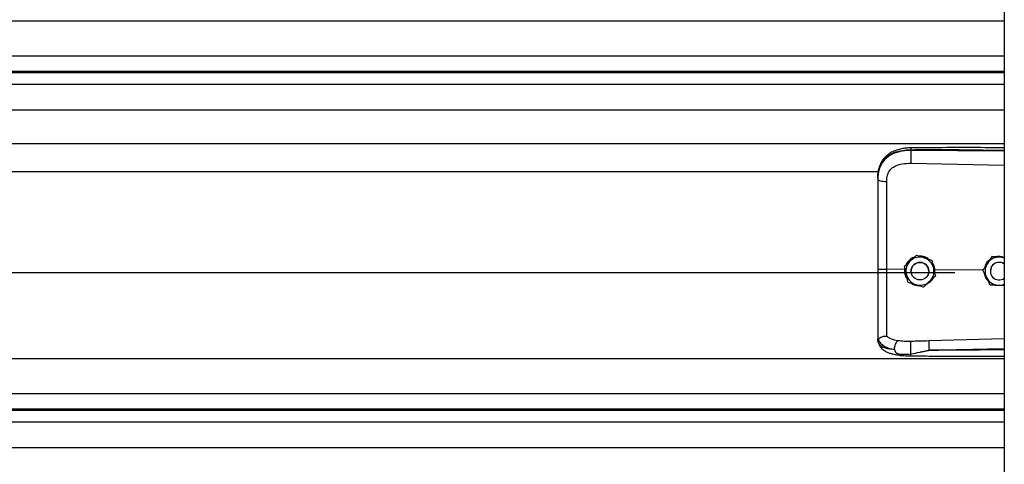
# Model space of a CAD drawing. Header units: inches. Extents: x 170 to 284, y 215 to 248.
# Tile 705 of 1056: x 230.597 to 231.196, y 220.874 to 221.145. Entities that reach past the tile are written whole.
import ezdxf

# ---------------------------------------------------------------- set-up
doc = ezdxf.new("R2010")
doc.units = ezdxf.units.IN
doc.header["$LTSCALE"] = 0.25
doc.header["$MEASUREMENT"] = 0
doc.layers.add('RH FRONT OF HOOD', color=7, linetype='Continuous')

msp = doc.modelspace()

# ---------------------------------------------------------------- linework, layer by layer
at = {"layer": 'RH FRONT OF HOOD'}
for p, q in [((231.19593, 224.33325), (231.19593, 220.1328)), ((227.16361, 221.14431), (231.19593, 221.14431)), ((227.16361, 221.12293), (231.19593, 221.12293)), ((231.19593, 221.11344), (227.16361, 221.11344)), ((227.16361, 221.1128), (231.19593, 221.1128)), ((227.16361, 221.10578), (231.19593, 221.10578)), ((227.16361, 221.0901), (231.19593, 221.0901)), ((227.16361, 221.06971), (231.19593, 221.06971)), ((231.13909, 221.0655), (231.13909, 221.06591)), ((231.19593, 221.06496), (231.13909, 221.0655)), ((231.13899, 221.05771), (231.19593, 221.0565)), ((227.24016, 221.05264), (231.11938, 221.05264)), ((231.11889, 221.04858), (231.11889, 221.04809)), ((231.14246, 221.00165), (231.14246, 221.00164)), ((231.1884, 221.00085), (231.1884, 221.00085)), ((231.18945, 221.00078), (231.1884, 221.00085)), ((231.13515, 220.99499), (231.13515, 220.99499)), ((231.13545, 220.99364), (231.13526, 220.99305)), ((231.15188, 220.99864), (231.15188, 220.99864)), ((227.19378, 220.99124), (231.16577, 220.99124)), ((231.13526, 220.99305), (231.12435, 220.99316)), ((231.13526, 220.99305), (231.13526, 220.99305)), ((231.13922, 220.99199), (231.13922, 220.99199)), ((231.14992, 220.99199), (231.14992, 220.99199)), ((231.1537, 220.99288), (231.15315, 220.99282)), ((231.1536, 220.99076), (231.1537, 220.99288)), ((231.1537, 220.99288), (231.1537, 220.99288)), ((231.18293, 220.9926), (231.1537, 220.99288)), ((231.15399, 220.98899), (231.15399, 220.98899)), ((231.18292, 220.99263), (231.18292, 220.99263)), ((231.18743, 220.99199), (231.18743, 220.99199)), ((231.19223, 220.98344), (231.19593, 220.9832)), ((231.11889, 220.95104), (231.11889, 220.95051)), ((231.11923, 220.94852), (231.11889, 220.95051)), ((231.19593, 220.95083), (231.15, 220.9495)), ((227.16361, 220.93886), (231.19593, 220.93886)), ((227.16361, 220.91748), (231.19593, 220.91748)), ((231.19593, 220.90799), (227.16361, 220.90799)), ((227.16361, 220.90736), (231.19593, 220.90736)), ((227.16361, 220.90034), (231.19593, 220.90034)), ((227.16361, 220.88465), (231.19593, 220.88465))]:
    msp.add_line(p, q, dxfattribs=at)
at = {"layer": 'RH FRONT OF HOOD', "flags": 128}
msp.add_lwpolyline([(231.11889, 221.04809), (231.11899, 221.04779), (231.1193, 221.04751), (231.1198, 221.04724), (231.12048, 221.04701), (231.1213, 221.04682), (231.12225, 221.04667), (231.12327, 221.04658), (231.12435, 221.04654)], dxfattribs=at)
at = {"layer": 'RH FRONT OF HOOD'}
msp.add_circle((231.14457, 220.99199), 0.00535, dxfattribs=at)
for centre, radius, start, end in [((231.14457, 220.99199), 0.00856, 72.32794, 132.32794), ((231.14457, 220.99199), 0.00856, 12.32794, 72.32794), ((231.19278, 220.99199), 0.00856, 86.29354, 146.29353), ((231.19278, 220.99199), 0.00856, 68.40768, 86.29354), ((231.14457, 220.99199), 0.00856, 132.32794, 192.32794), ((231.14457, 220.99199), 0.00535, 0, 180), ((231.14457, 220.99199), 0.00856, 312.32794, 12.32794), ((231.19278, 220.99199), 0.00856, 146.29353, 206.29354), ((231.19278, 220.99199), 0.00535, 53.9281, 180), ((231.19278, 220.99199), 0.00535, 53.9281, 306.0719), ((231.14457, 220.99199), 0.00856, 192.32794, 252.32794), ((231.19278, 220.99199), 0.00856, 206.29354, 266.29354), ((231.14457, 220.99199), 0.00856, 252.32794, 312.32794), ((231.19278, 220.99199), 0.00856, 266.29354, 291.59232)]:
    msp.add_arc(centre, radius, start, end, dxfattribs=at)
for points, knots in [([(231.11889, 221.04858), (231.11895, 221.04993), (231.11907, 221.05249), (231.12004, 221.05599), (231.12133, 221.0584), (231.12269, 221.0601), (231.12378, 221.06114), (231.12484, 221.06197), (231.12583, 221.06263), (231.12706, 221.06333), (231.12865, 221.06405), (231.13132, 221.06496), (231.13485, 221.06572), (231.13776, 221.06585), (231.13909, 221.06591)], [0, 0, 0, 0, 0.130716, 0.246761, 0.357793, 0.417097, 0.479148, 0.517715, 0.55909, 0.603295, 0.663348, 0.735369, 0.879208, 1, 1, 1, 1]), ([(231.13909, 221.0655), (231.13787, 221.06547), (231.13544, 221.0654), (231.1321, 221.06478), (231.12914, 221.06384), (231.1266, 221.06262), (231.12437, 221.06107), (231.12249, 221.05923), (231.12101, 221.0571), (231.11984, 221.05453), (231.11904, 221.05148), (231.11894, 221.04922), (231.11889, 221.04809)], [0, 0, 0, 0, 0.11117, 0.222336, 0.316278, 0.410208, 0.502403, 0.594579, 0.684543, 0.774504, 0.887181, 1, 1, 1, 1]), ([(231.1391, 221.067), (231.13811, 221.06697), (231.13621, 221.06689), (231.13291, 221.06636), (231.12968, 221.06547), (231.12693, 221.06417), (231.12495, 221.06284), (231.1233, 221.0614), (231.12199, 221.05981), (231.12091, 221.05806), (231.12006, 221.05615), (231.11931, 221.05363), (231.1191, 221.05169), (231.11898, 221.05062)], [0, 0, 0, 0, 0.097747, 0.185161, 0.330612, 0.436467, 0.508318, 0.585006, 0.671976, 0.730795, 0.803679, 0.891544, 1, 1, 1, 1]), ([(231.13909, 221.0655), (231.13906, 221.06492), (231.13902, 221.06373), (231.13898, 221.0615), (231.13896, 221.05933), (231.13898, 221.05824), (231.13899, 221.05771)], [0, 0, 0, 0, 0.240694, 0.5, 0.759306, 1, 1, 1, 1]), ([(231.1391, 221.06699), (231.1391, 221.06699), (231.1391, 221.06701), (231.13909, 221.06689), (231.13909, 221.0666), (231.13909, 221.06618), (231.13909, 221.06591)], [0, 0, 0, 0, 0.097876, 0.335386, 0.567961, 1, 1, 1, 1]), ([(231.13909, 221.06591), (231.14539, 221.06595), (231.15863, 221.06603), (231.17758, 221.06585), (231.19022, 221.06563), (231.19593, 221.06553)], [0, 0, 0, 0, 0.33267, 0.698436, 1, 1, 1, 1]), ([(231.19593, 221.06709), (231.19303, 221.0671), (231.18241, 221.06716), (231.16346, 221.06719), (231.14742, 221.06707), (231.1391, 221.067)], [0, 0, 0, 0, 0.153046, 0.561044, 1, 1, 1, 1]), ([(231.12477, 221.05047), (231.12477, 221.05047), (231.12488, 221.05083), (231.12537, 221.05224), (231.12691, 221.05444), (231.12997, 221.05635), (231.13409, 221.05756), (231.13724, 221.05766), (231.13899, 221.05771)], [0, 0, 0, 0, 0.000004, 0.065095, 0.26167, 0.475311, 0.709366, 1, 1, 1, 1]), ([(231.11889, 221.04809), (231.11889, 221.04446), (231.11889, 221.03719), (231.11889, 221.02611), (231.11889, 221.01492), (231.11889, 221.00396), (231.11889, 220.99671), (231.11889, 220.99323)], [0, 0, 0, 0, 0.202757, 0.406104, 0.60886, 0.812207, 1, 1, 1, 1]), ([(231.12435, 221.04654), (231.12442, 221.04787), (231.12449, 221.04919), (231.12477, 221.05047), (231.12477, 221.05047)], [0, 0, 0, 0, 0.9999804, 1, 1, 1, 1]), ([(231.12435, 220.99316), (231.12435, 220.99316), (231.12435, 220.99655), (231.12435, 221.00359), (231.12435, 221.01426), (231.12435, 221.02514), (231.12435, 221.03593), (231.12435, 221.043), (231.12435, 221.04654)], [0, 0, 0, 0, 0.000001, 0.187792, 0.390844, 0.593896, 0.796948, 1, 1, 1, 1]), ([(231.14118, 221.00048), (231.14105, 221.00045), (231.13989, 221.00019), (231.13814, 220.99873), (231.13652, 220.99713), (231.13619, 220.99602), (231.13616, 220.9959)], [0, 0, 0, 0, 0.059315, 0.505277, 0.94972, 1, 1, 1, 1]), ([(231.13881, 220.99832), (231.13975, 220.99917), (231.141, 221.00032), (231.14217, 221.00138), (231.14246, 221.00165)], [0, 0, 0, 0, 0.7497734, 1, 1, 1, 1]), ([(231.13881, 220.99832), (231.13975, 220.99917), (231.141, 221.00031), (231.14217, 221.00138), (231.14246, 221.00164)], [0, 0, 0, 0, 0.749773, 1, 1, 1, 1]), ([(231.14246, 221.00165), (231.14286, 221.00152), (231.14436, 221.00104), (231.14598, 221.00052), (231.14717, 221.00015)], [0, 0, 0, 0, 0.2643068, 1, 1, 1, 1]), ([(231.14246, 221.00164), (231.14286, 221.00152), (231.14436, 221.00104), (231.14598, 221.00052), (231.14717, 221.00014)], [0, 0, 0, 0, 0.264307, 1, 1, 1, 1]), ([(231.14983, 220.9993), (231.14947, 220.99959), (231.14831, 221.00053), (231.14626, 221.0011), (231.14469, 221.0011), (231.14415, 221.00111)], [0, 0, 0, 0, 0.225517, 0.735556, 1, 1, 1, 1]), ([(231.14717, 221.00015), (231.14736, 221.00009), (231.14881, 220.99962), (231.15041, 220.99911), (231.15174, 220.99869), (231.15188, 220.99864)], [0, 0, 0, 0, 0.115647, 0.904534, 1, 1, 1, 1]), ([(231.14717, 221.00014), (231.14736, 221.00008), (231.14881, 220.99962), (231.15041, 220.99911), (231.15174, 220.99869), (231.15188, 220.99864)], [0, 0, 0, 0, 0.1156469, 0.9045343, 1, 1, 1, 1]), ([(231.1884, 221.00085), (231.18802, 221.00028), (231.18726, 220.99913), (231.18632, 220.99772), (231.18578, 220.99692), (231.18566, 220.99674)], [0, 0, 0, 0, 0.42997, 0.87006, 1, 1, 1, 1]), ([(231.1884, 221.00085), (231.18802, 221.00028), (231.18726, 220.99913), (231.18632, 220.99773), (231.18578, 220.99692), (231.18566, 220.99674)], [0, 0, 0, 0, 0.4299704, 0.8700602, 1, 1, 1, 1]), ([(231.19334, 221.00053), (231.19207, 221.00061), (231.19037, 221.00072), (231.1888, 221.00082), (231.1884, 221.00085)], [0, 0, 0, 0, 0.7497734, 1, 1, 1, 1]), ([(231.19541, 221.0004), (231.19475, 221.0006), (231.19348, 221.00098), (231.19191, 221.00101), (231.19113, 221.00074), (231.19096, 221.00069)], [0, 0, 0, 0, 0.456542, 0.877502, 1, 1, 1, 1]), ([(231.19593, 221.00036), (231.19529, 221.0004), (231.19443, 221.00046), (231.19356, 221.00052), (231.19334, 221.00053)], [0, 0, 0, 0, 0.748622, 1, 1, 1, 1]), ([(231.13515, 220.99499), (231.13566, 220.99545), (231.13668, 220.99638), (231.13793, 220.99752), (231.13864, 220.99817), (231.13881, 220.99832)], [0, 0, 0, 0, 0.42997, 0.87006, 1, 1, 1, 1]), ([(231.13515, 220.99499), (231.13566, 220.99545), (231.13668, 220.99638), (231.13793, 220.99752), (231.13864, 220.99817), (231.13881, 220.99832)], [0, 0, 0, 0, 0.42997, 0.87006, 1, 1, 1, 1]), ([(231.13621, 220.99016), (231.13594, 220.9914), (231.13557, 220.99306), (231.13524, 220.9946), (231.13515, 220.99499)], [0, 0, 0, 0, 0.7497734, 1, 1, 1, 1]), ([(231.15188, 220.99864), (231.15203, 220.99797), (231.15232, 220.99662), (231.15268, 220.99497), (231.15289, 220.99403), (231.15293, 220.99381)], [0, 0, 0, 0, 0.42997, 0.87006, 1, 1, 1, 1]), ([(231.15188, 220.99864), (231.15203, 220.99798), (231.15232, 220.99662), (231.15268, 220.99498), (231.15289, 220.99403), (231.15293, 220.99382)], [0, 0, 0, 0, 0.42997, 0.87006, 1, 1, 1, 1]), ([(231.1537, 220.99288), (231.1537, 220.99288), (231.1536, 220.99385), (231.15334, 220.99525), (231.15254, 220.99633), (231.15232, 220.99663)], [0, 0, 0, 0, 0.00002, 0.727264, 1, 1, 1, 1]), ([(231.15293, 220.99382), (231.15321, 220.99257), (231.15357, 220.99092), (231.15391, 220.98937), (231.15399, 220.98899)], [0, 0, 0, 0, 0.7497734, 1, 1, 1, 1]), ([(231.15293, 220.99381), (231.15321, 220.99257), (231.15357, 220.99091), (231.15391, 220.98937), (231.15399, 220.98899)], [0, 0, 0, 0, 0.749773, 1, 1, 1, 1]), ([(231.18566, 220.99674), (231.18496, 220.99568), (231.18401, 220.99427), (231.18314, 220.99295), (231.18292, 220.99263)], [0, 0, 0, 0, 0.749773, 1, 1, 1, 1]), ([(231.18566, 220.99674), (231.18496, 220.99568), (231.18401, 220.99427), (231.18314, 220.99296), (231.18292, 220.99263)], [0, 0, 0, 0, 0.749773, 1, 1, 1, 1]), ([(231.18706, 220.99884), (231.18674, 220.99862), (231.18559, 220.99783), (231.1845, 220.99623), (231.1842, 220.99483), (231.18411, 220.99441)], [0, 0, 0, 0, 0.212514, 0.767063, 1, 1, 1, 1]), ([(231.11889, 220.99323), (231.11889, 220.99019), (231.11889, 220.98402), (231.11889, 220.97523), (231.11889, 220.96706), (231.11889, 220.96048), (231.11889, 220.9551), (231.11889, 220.9524), (231.11889, 220.95104)], [0, 0, 0, 0, 0.187091, 0.380392, 0.555876, 0.736448, 0.867195, 1, 1, 1, 1]), ([(231.12435, 220.95247), (231.12435, 220.95273), (231.12435, 220.95431), (231.12435, 220.95774), (231.12435, 220.96334), (231.12435, 220.96978), (231.12435, 220.977), (231.12435, 220.98488), (231.12435, 220.99041), (231.12435, 220.99316), (231.12435, 220.99316)], [0, 0, 0, 0, 0.031558, 0.189146, 0.346734, 0.504328, 0.661923, 0.83096, 0.999998, 1, 1, 1, 1]), ([(231.13526, 220.99305), (231.13523, 220.9926), (231.13512, 220.99117), (231.13554, 220.989), (231.13649, 220.98765), (231.13688, 220.9871)], [0, 0, 0, 0, 0.215662, 0.681463, 1, 1, 1, 1]), ([(231.13726, 220.98533), (231.13712, 220.986), (231.13682, 220.98735), (231.13646, 220.989), (231.13626, 220.98994), (231.13621, 220.99016)], [0, 0, 0, 0, 0.42997, 0.87006, 1, 1, 1, 1]), ([(231.14898, 220.98442), (231.14949, 220.98468), (231.15089, 220.98541), (231.15213, 220.98664), (231.15251, 220.98762), (231.15253, 220.98765)], [0, 0, 0, 0, 0.353696, 0.9777456, 1, 1, 1, 1]), ([(231.15399, 220.98899), (231.15348, 220.98853), (231.15246, 220.98759), (231.15121, 220.98646), (231.1505, 220.98581), (231.15034, 220.98566)], [0, 0, 0, 0, 0.42997, 0.87006, 1, 1, 1, 1]), ([(231.18511, 220.98819), (231.18502, 220.98837), (231.18434, 220.98974), (231.1836, 220.99125), (231.18299, 220.99249), (231.18292, 220.99263)], [0, 0, 0, 0, 0.115647, 0.904534, 1, 1, 1, 1]), ([(231.18386, 220.99073), (231.1839, 220.99027), (231.18405, 220.98887), (231.1849, 220.98728), (231.18583, 220.98647), (231.18606, 220.98627)], [0, 0, 0, 0, 0.27167, 0.8211147, 1, 1, 1, 1]), ([(231.1873, 220.98376), (231.18711, 220.98414), (231.18641, 220.98555), (231.18566, 220.98708), (231.18511, 220.98819)], [0, 0, 0, 0, 0.264307, 1, 1, 1, 1]), ([(231.13726, 220.98533), (231.13766, 220.9852), (231.13917, 220.98472), (231.14078, 220.98421), (231.14197, 220.98383)], [0, 0, 0, 0, 0.264307, 1, 1, 1, 1]), ([(231.13942, 220.98464), (231.1395, 220.98458), (231.14037, 220.98384), (231.14194, 220.98336), (231.14338, 220.98328), (231.14378, 220.98326)], [0, 0, 0, 0, 0.06741, 0.74151, 1, 1, 1, 1]), ([(231.14197, 220.98383), (231.14216, 220.98377), (231.14362, 220.98331), (231.14521, 220.9828), (231.14654, 220.98238), (231.14668, 220.98233)], [0, 0, 0, 0, 0.115647, 0.904534, 1, 1, 1, 1]), ([(231.15034, 220.98566), (231.1494, 220.9848), (231.14814, 220.98366), (231.14697, 220.9826), (231.14668, 220.98233)], [0, 0, 0, 0, 0.749773, 1, 1, 1, 1]), ([(231.1873, 220.98376), (231.18798, 220.98372), (231.18936, 220.98363), (231.19105, 220.98352), (231.19201, 220.98346), (231.19223, 220.98344)], [0, 0, 0, 0, 0.42997, 0.87006, 1, 1, 1, 1]), ([(231.11909, 220.95079), (231.11914, 220.95078), (231.11924, 220.95076), (231.11953, 220.95095), (231.11999, 220.95128), (231.12087, 220.95186), (231.12235, 220.95247), (231.12369, 220.95247), (231.12435, 220.95247)], [0, 0, 0, 0, 0.113677, 0.23335, 0.362069, 0.501916, 0.755745, 1, 1, 1, 1]), ([(231.13118, 220.94964), (231.12981, 220.94993), (231.12772, 220.95037), (231.12555, 220.95141), (231.12475, 220.95211), (231.12435, 220.95247)], [0, 0, 0, 0, 0.490199, 0.7438847, 1, 1, 1, 1]), ([(231.11889, 220.95104), (231.11889, 220.95103), (231.11889, 220.95102), (231.1189, 220.95092), (231.119, 220.95084), (231.11908, 220.95077)], [0, 0, 0, 0, 0.011935, 0.118982, 1, 1, 1, 1]), ([(231.11908, 220.95079), (231.11936, 220.95006), (231.11993, 220.94858), (231.12198, 220.94675), (231.12497, 220.94519), (231.12769, 220.94457), (231.12909, 220.94425)], [0, 0, 0, 0, 0.2305258, 0.4734878, 0.729738, 1, 1, 1, 1]), ([(231.12909, 220.94424), (231.12855, 220.9443), (231.12724, 220.94444), (231.12584, 220.94467), (231.12489, 220.94486), (231.12365, 220.94514), (231.12197, 220.9457), (231.12015, 220.94683), (231.11954, 220.94795), (231.11923, 220.94852)], [0, 0, 0, 0, 0.109188, 0.260819, 0.307798, 0.335524, 0.562789, 0.774954, 1, 1, 1, 1]), ([(231.11925, 220.94848), (231.11944, 220.94789), (231.11979, 220.94679), (231.1208, 220.94537), (231.12193, 220.94429), (231.12308, 220.9435), (231.12413, 220.94294), (231.12507, 220.94253), (231.12632, 220.94206), (231.12826, 220.9415), (231.13114, 220.94094), (231.13487, 220.94052), (231.13765, 220.94045), (231.13914, 220.94041)], [0, 0, 0, 0, 0.098431, 0.184822, 0.257308, 0.315887, 0.372274, 0.41214, 0.461592, 0.557588, 0.682876, 0.830318, 1, 1, 1, 1]), ([(231.12909, 220.94425), (231.12912, 220.94478), (231.12917, 220.94588), (231.12965, 220.94754), (231.13035, 220.94893), (231.13091, 220.94941), (231.13118, 220.94964)], [0, 0, 0, 0, 0.240768, 0.5, 0.759232, 1, 1, 1, 1]), ([(231.13901, 220.94924), (231.13766, 220.94923), (231.13496, 220.94921), (231.13245, 220.9495), (231.1312, 220.94964)], [0, 0, 0, 0, 0.500392, 1, 1, 1, 1]), ([(231.1391, 220.94167), (231.13908, 220.94191), (231.13905, 220.94241), (231.139, 220.94342), (231.13897, 220.94461), (231.13894, 220.94588), (231.13894, 220.94709), (231.13895, 220.94808), (231.13898, 220.94882), (231.139, 220.9491), (231.13901, 220.94924)], [0, 0, 0, 0, 0.109851, 0.231726, 0.363178, 0.5, 0.636822, 0.768274, 0.890149, 1, 1, 1, 1]), ([(231.15, 220.9495), (231.14817, 220.94945), (231.1445, 220.94935), (231.14084, 220.94928), (231.13901, 220.94924)], [0, 0, 0, 0, 0.49998, 1, 1, 1, 1]), ([(231.15, 220.9495), (231.14999, 220.94926), (231.14998, 220.94889), (231.14998, 220.94803), (231.14999, 220.94726), (231.15, 220.9464), (231.15003, 220.94524), (231.15006, 220.94439), (231.15007, 220.94384)], [0, 0, 0, 0, 0.239451, 0.368343, 0.49997, 0.631601, 0.760506, 1, 1, 1, 1]), ([(231.12909, 220.94424), (231.12917, 220.94387), (231.12927, 220.94335), (231.12964, 220.94276), (231.13006, 220.94232), (231.13087, 220.94188), (231.13234, 220.94152), (231.1351, 220.94128), (231.1375, 220.94151), (231.1391, 220.94167)], [0, 0, 0, 0, 0.1001269, 0.1395859, 0.1897135, 0.2582343, 0.3697358, 0.5803479, 1, 1, 1, 1]), ([(231.1391, 220.94167), (231.14088, 220.94201), (231.14266, 220.94236), (231.14448, 220.94273), (231.14455, 220.94274), (231.14479, 220.94279), (231.14566, 220.94297), (231.1473, 220.94328), (231.14883, 220.94365), (231.14973, 220.94381), (231.14981, 220.94382)], [0, 0, 0, 0, 0.502275, 0.504579, 0.508657, 0.522131, 0.570331, 0.751426, 0.97869, 1, 1, 1, 1]), ([(231.13914, 220.94043), (231.13914, 220.94043), (231.13914, 220.94036), (231.13912, 220.94055), (231.13911, 220.94088), (231.1391, 220.94131), (231.1391, 220.9416), (231.1391, 220.94167)], [0, 0, 0, 0, 0.0343673, 0.3245666, 0.621015, 0.9174633, 1, 1, 1, 1]), ([(231.13914, 220.94041), (231.14334, 220.94039), (231.15231, 220.94035), (231.16666, 220.9403), (231.18139, 220.94028), (231.19135, 220.94028), (231.19593, 220.94027)], [0, 0, 0, 0, 0.221632, 0.474149, 0.757648, 1, 1, 1, 1]), ([(231.15007, 220.94384), (231.15397, 220.94394), (231.16224, 220.94415), (231.17536, 220.94443), (231.1863, 220.94465), (231.19332, 220.94477), (231.19549, 220.94481), (231.19593, 220.94482)], [0, 0, 0, 0, 0.25516, 0.541071, 0.857735, 0.971288, 1, 1, 1, 1]), ([(231.19593, 220.94418), (231.19334, 220.94414), (231.18827, 220.94408), (231.18071, 220.944), (231.17305, 220.94393), (231.1653, 220.94388), (231.15757, 220.94385), (231.15254, 220.94384), (231.15007, 220.94384)], [0, 0, 0, 0, 0.169941, 0.331425, 0.494842, 0.670531, 0.838916, 1, 1, 1, 1])]:
    msp.add_open_spline(points, degree=3, knots=knots, dxfattribs=at)
msp.add_open_spline([(231.11889, 220.99323), (231.11897, 220.99322), (231.11913, 220.9932), (231.12039, 220.99318), (231.12218, 220.99316), (231.12363, 220.99316), (231.12435, 220.99316)], degree=3, dxfattribs=at)

doc.saveas('drawing.dxf')
